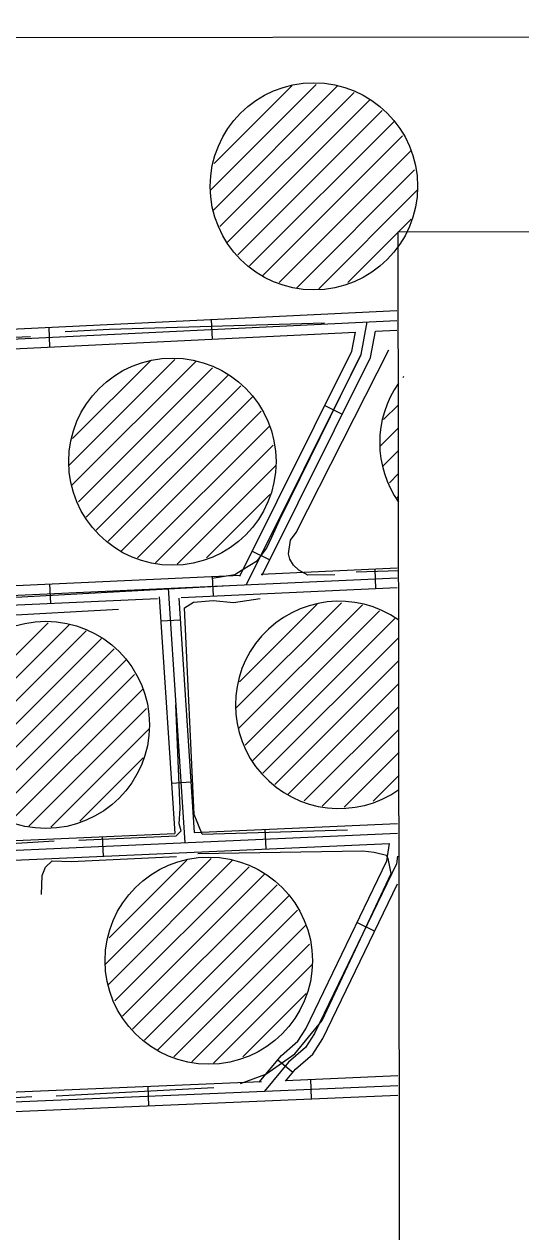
# Model space of a CAD drawing. Extents: x 3313442 to 3351311, y 721974 to 747360.
# Drawn here: x 3334976 to 3335739, y 743725 to 745582 of the extents above; entities that cross this region are included whole.
import ezdxf

# ---------------------------------------------------------------- set-up
doc = ezdxf.new("R2010")
doc.units = 0
for name, color, linetype in [('V-ANNO-SYMB', 7, 'Continuous'), ('V-DOMW-TANK', 7, 'Continuous'), ('V-GRID-FRAM', 7, 'Continuous'), ('V-ROAD-CNTR', 7, 'Continuous'), ('V-TOPO-SHOR', 7, 'Continuous')]:
    doc.layers.add(name, color=color, linetype=linetype)

msp = doc.modelspace()

# ---------------------------------------------------------------- linework, layer by layer
at = {"layer": 'V-ANNO-SYMB'}
msp.add_lwpolyline([(3335550.9, 745262.5), (3348313.1, 745281), (3348317.8, 742049.2), (3335555.6, 742030.7)], close=True, dxfattribs=at)
at = {"layer": 'V-DOMW-TANK'}
for p, q in [((3335262.2, 745326.9), (3335424.9, 745489.5)), ((3335266.9, 745296.2), (3335457.3, 745486.6)), ((3335268, 745368), (3335387.4, 745487.4)), ((3335276.9, 745270.8), (3335483.1, 745477)), ((3335288.5, 745247.1), (3335507.1, 745465.7)), ((3335304.3, 745227.5), (3335526.1, 745449.4)), ((3335297.4, 745432.8), (3335298.9, 745434.3)), ((3335322.4, 745210.3), (3335545, 745432.9)), ((3335343, 745195.5), (3335557.6, 745410.2)), ((3335367.8, 745184.9), (3335570.3, 745387.5)), ((3335395.1, 745176.9), (3335576.1, 745357.9)), ((3335428.8, 745175.2), (3335580.1, 745326.6)), ((3335473.6, 745184.7), (3335571, 745282.1)), ((3335044.8, 744903.6), (3335207.5, 745066.3)), ((3335049.6, 744873), (3335239.9, 745063.3)), ((3335050.6, 744944.8), (3335170, 745064.2)), ((3335059.5, 744847.6), (3335265.7, 745053.8)), ((3335071.2, 744823.9), (3335289.7, 745042.4)), ((3335557.8, 745038.8), (3335559.3, 745040.3)), ((3335080, 745009.5), (3335081.5, 745011.1)), ((3335086.9, 744804.2), (3335308.8, 745026.1)), ((3335105, 744787), (3335327.6, 745009.6)), ((3335528.4, 744974), (3335551.3, 744996.9)), ((3335125.6, 744772.3), (3335340.3, 744986.9)), ((3335150.4, 744761.7), (3335352.9, 744964.2)), ((3335522.6, 744932.9), (3335551.3, 744961.6)), ((3335177.7, 744753.7), (3335358.7, 744934.7)), ((3335527.4, 744902.3), (3335551.4, 744926.3)), ((3335211.4, 744752), (3335362.7, 744903.3)), ((3335537.3, 744876.9), (3335551.4, 744891)), ((3335256.2, 744761.5), (3335353.7, 744858.9)), ((3335549, 744853.2), (3335551.5, 744855.7)), ((3335301, 744529.6), (3335463.6, 744692.3)), ((3335305.7, 744499), (3335496, 744689.3)), ((3335306.8, 744570.8), (3335426.2, 744690.2)), ((3335315.7, 744473.6), (3335521.9, 744679.8)), ((3334850.3, 744498.9), (3335012.9, 744661.5)), ((3334855, 744468.3), (3335045.3, 744658.6)), ((3335327.3, 744449.9), (3335545.9, 744668.4)), ((3334865, 744442.9), (3335071.2, 744649.1)), ((3335343, 744430.2), (3335551.8, 744639)), ((3334876.6, 744419.2), (3335095.2, 744637.7)), ((3334892.3, 744399.5), (3335114.2, 744621.4)), ((3335336.2, 744635.5), (3335337.7, 744637)), ((3334910.5, 744382.3), (3335133.1, 744604.9)), ((3335361.2, 744413), (3335551.8, 744603.7)), ((3334931.1, 744367.6), (3335145.7, 744582.2)), ((3335381.8, 744398.3), (3335551.9, 744568.4)), ((3334955.9, 744357), (3335158.4, 744559.5)), ((3334983.2, 744349), (3335164.2, 744529.9)), ((3335406.6, 744387.7), (3335551.9, 744533.1)), ((3335016.9, 744347.3), (3335168.2, 744498.6)), ((3335433.9, 744379.7), (3335552, 744497.8)), ((3335061.7, 744356.7), (3335159.1, 744454.2)), ((3335467.6, 744378), (3335552.1, 744462.5)), ((3335512.4, 744387.5), (3335552.1, 744427.2)), ((3335100.8, 744136.3), (3335263.4, 744299)), ((3335105.5, 744105.7), (3335295.8, 744296)), ((3335106.5, 744177.4), (3335225.9, 744296.9)), ((3335115.4, 744080.3), (3335321.6, 744286.5)), ((3335127.1, 744056.6), (3335345.6, 744275.1)), ((3335142.8, 744036.9), (3335364.7, 744258.8)), ((3335135.9, 744242.2), (3335137.5, 744243.7)), ((3335160.9, 744019.7), (3335383.5, 744242.3)), ((3335181.6, 744005), (3335396.2, 744219.6)), ((3335206.3, 743994.4), (3335408.8, 744196.9)), ((3335233.7, 743986.4), (3335414.6, 744167.3)), ((3335267.3, 743984.7), (3335418.7, 744136)), ((3335312.1, 743994.1), (3335409.6, 744091.6))]:
    msp.add_line(p, q, dxfattribs=at)
for centre in [(3335421.3, 745332.7), (3335203.9, 744909.4), (3335009.4, 744504.7), (3335259.8, 744142.1)]:
    msp.add_circle(centre, 159.3, dxfattribs=at)
for centre, start, end in [((3335681.7, 744938.7), 144.952, 215.2146), ((3335460, 744535.4), 54.8629, 305.3037)]:
    msp.add_arc(centre, 159.3, start, end, dxfattribs=at)
at = {"layer": 'V-GRID-FRAM'}
msp.add_lwpolyline([(3317558.4, 745536.3), (3349037, 745582.1), (3349071.4, 727396.8), (3317576.9, 727351), (3317558.4, 745536.3)], dxfattribs=at)
at = {"layer": 'V-ROAD-CNTR'}
for p, q in [((3335263.5, 745127.8), (3335265, 745097.8)), ((3335013.8, 745115.6), (3335015.3, 745085.7)), ((3335437.9, 744995.6), (3335464.8, 744982.3)), ((3335326.7, 744771.8), (3335353.5, 744758.4)), ((3335265, 744732.9), (3335266.4, 744702.9)), ((3335514.7, 744744.3), (3335516.1, 744714.4)), ((3335015.3, 744721.5), (3335016.6, 744691.5)), ((3335216.1, 744665.9), (3335186.2, 744664)), ((3335232.5, 744416.5), (3335202.5, 744414.5)), ((3335346, 744343.9), (3335347.3, 744313.9)), ((3335096.2, 744332.8), (3335097.5, 744302.8)), ((3335487.9, 744200.8), (3335514.9, 744187.7)), ((3335365.9, 743989.7), (3335389, 743970.5)), ((3335415.9, 743959.7), (3335417.2, 743929.7)), ((3335166.2, 743949), (3335167.4, 743919.1))]:
    msp.add_line(p, q, dxfattribs=at)
for points in [[(3333778.6, 745056.2), (3335548.7, 745141.7)], [(3332967, 745001.3), (3335548.7, 745126.6)], [(3335317.8, 744720.3), (3335493.8, 745074.3), (3335503.3, 745124.4)], [(3334591, 745064.7), (3335485, 745108.3)], [(3335307.6, 744733.4), (3335479.4, 745079.2), (3335485, 745108.3)], [(3335341.9, 744735.1), (3335508.1, 745069.5), (3335515.8, 745109.8)], [(3335515.8, 745109.8), (3335548.7, 745111.4)], [(3334673.2, 744705.8), (3335308.6, 744734.9)], [(3335340.5, 744736.4), (3335549.3, 744745.9)], [(3333217.8, 744624.2), (3335549.3, 744730.9)], [(3335223.5, 744323.4), (3335197.9, 744714.8)], [(3335217.4, 744700.7), (3335549.3, 744715.9)], [(3334693.8, 744676.7), (3335181.1, 744699)], [(3335183.7, 744701.6), (3335207.6, 744337.7)], [(3335213.9, 744699.5), (3335237.5, 744339.1)], [(3335237.5, 744339.1), (3335549.8, 744353)], [(3333298.7, 744237.5), (3335549.9, 744338)], [(3334694.9, 744314.9), (3335207.6, 744337.7)], [(3334164.5, 744261.2), (3335537.7, 744322.4)], [(3335337.4, 743955.4), (3335371.4, 743996.3), (3335396.7, 744018.3), (3335408.9, 744037.2), (3335533.6, 744295.4), (3335537.7, 744322.4)], [(3335549.9, 744302.8), (3335548.1, 744291), (3335422, 744029.9), (3335408.2, 744008.4), (3335382.2, 743985.8), (3335345.4, 743941.7)], [(3335549.9, 744302.8), (3335549.9, 744302.8)], [(3335549.9, 744302.8), (3335549.9, 744302.8)], [(3335549.9, 744302.9), (3335549.9, 744302.8)], [(3335549.9, 744302.9), (3335549.9, 744302.9)], [(3335549.9, 744302.9), (3335549.9, 744302.9)], [(3335549.9, 744302.9), (3335549.9, 744302.9)], [(3335549.9, 744302.9), (3335549.9, 744302.9)], [(3335549.9, 744302.9), (3335549.9, 744302.9)], [(3335549.9, 744302.9), (3335549.9, 744302.9)], [(3335549.9, 744302.9), (3335549.9, 744302.9)], [(3335549.9, 744302.9), (3335549.9, 744302.9)], [(3335549.9, 744302.9), (3335549.9, 744302.9)], [(3335549.9, 744302.9), (3335549.9, 744302.9)], [(3335549.9, 744302.9), (3335549.9, 744302.9)], [(3335549.9, 744302.9), (3335549.9, 744302.9)], [(3335549.9, 744302.9), (3335549.9, 744302.9)], [(3335549.9, 744302.9), (3335549.9, 744302.9)], [(3335549.9, 744302.9), (3335549.9, 744302.9)], [(3335549.9, 744302.9), (3335549.9, 744302.9)], [(3335549.9, 744302.9), (3335549.9, 744302.9)], [(3335549.9, 744302.9), (3335549.9, 744302.9)], [(3335549.9, 744302.9), (3335549.9, 744302.9)], [(3335549.9, 744302.9), (3335549.9, 744302.9)], [(3335549.9, 744302.9), (3335549.9, 744302.9)], [(3335549.9, 744302.9), (3335549.9, 744302.9)], [(3335549.9, 744302.9), (3335549.9, 744302.9)], [(3335549.9, 744302.9), (3335549.9, 744302.9)], [(3335549.9, 744302.9), (3335549.9, 744302.9)], [(3335549.9, 744302.9), (3335549.9, 744302.9)], [(3335549.9, 744302.9), (3335549.9, 744302.9)], [(3335549.9, 744302.9), (3335549.9, 744302.9)], [(3335549.9, 744302.9), (3335549.9, 744302.9)], [(3335549.9, 744302.9), (3335549.9, 744302.9)], [(3335549.9, 744302.9), (3335549.9, 744302.9)], [(3335549.9, 744302.9), (3335549.9, 744302.9)], [(3335549.9, 744302.9), (3335549.9, 744302.9)], [(3335549.9, 744302.9), (3335549.9, 744302.9)], [(3335549.9, 744302.8), (3335549.9, 744302.8)], [(3335549.9, 744302.8), (3335549.9, 744302.8)], [(3335549.9, 744302.8), (3335549.9, 744302.8)], [(3335549.9, 744302.8), (3335549.9, 744302.8)], [(3335549.9, 744302.8), (3335549.9, 744302.8)], [(3335549.9, 744302.8), (3335549.9, 744302.8)], [(3335549.9, 744302.8), (3335549.9, 744302.8)], [(3335549.9, 744302.8), (3335549.9, 744302.8)], [(3335549.9, 744302.8), (3335549.9, 744302.8)], [(3335549.9, 744302.8), (3335549.9, 744302.8)], [(3335549.9, 744302.8), (3335549.9, 744302.8)], [(3335549.9, 744302.8), (3335549.9, 744302.8)], [(3335549.9, 744302.8), (3335549.9, 744302.8)], [(3335549.9, 744302.8), (3335549.9, 744302.8)], [(3335549.9, 744302.8), (3335549.9, 744302.8)], [(3335549.9, 744302.8), (3335549.9, 744302.8)], [(3335549.9, 744302.8), (3335549.9, 744302.8)], [(3335549.9, 744302.8), (3335549.9, 744302.8)], [(3335549.9, 744302.8), (3335549.9, 744302.8)], [(3335549.9, 744302.8), (3335549.9, 744302.8)], [(3335549.9, 744302.8), (3335549.9, 744302.8)], [(3335549.9, 744302.8), (3335549.9, 744302.8)], [(3335549.9, 744302.8), (3335549.9, 744302.8)], [(3335549.9, 744302.8), (3335549.9, 744302.8)], [(3335549.9, 744302.8), (3335549.9, 744302.8)], [(3335549.9, 744302.8), (3335549.9, 744302.8)], [(3335549.9, 744302.8), (3335549.9, 744302.8)], [(3335549.9, 744302.8), (3335549.9, 744302.8)], [(3335549.9, 744302.8), (3335549.9, 744302.8)], [(3335549.9, 744302.8), (3335549.9, 744302.8)], [(3335549.9, 744302.8), (3335549.9, 744302.8)], [(3335549.9, 744302.8), (3335549.9, 744302.8)], [(3335549.9, 744302.8), (3335549.9, 744302.8)], [(3335549.9, 744302.8), (3335549.9, 744302.8)], [(3335549.9, 744302.8), (3335549.9, 744302.8)], [(3335549.9, 744302.8), (3335549.9, 744302.8)], [(3335549.9, 744302.8), (3335549.9, 744302.8)], [(3335549.9, 744302.8), (3335549.9, 744302.8)], [(3335549.9, 744302.8), (3335549.9, 744302.8)], [(3335549.9, 744302.8), (3335549.9, 744302.8)], [(3335549.9, 744302.8), (3335549.9, 744302.8)], [(3335549.9, 744302.8), (3335549.9, 744302.8)], [(3335549.9, 744302.8), (3335549.9, 744302.8)], [(3335549.9, 744302.8), (3335549.9, 744302.8)], [(3335549.9, 744302.8), (3335549.9, 744302.8)], [(3335549.9, 744302.8), (3335549.9, 744302.8)], [(3335549.9, 744302.8), (3335549.9, 744302.8)], [(3335549.9, 744302.8), (3335549.9, 744302.8)], [(3335549.9, 744302.8), (3335549.9, 744302.8)], [(3335549.9, 744302.8), (3335549.9, 744302.8)], [(3335549.9, 744302.8), (3335549.9, 744302.8)], [(3335549.9, 744302.8), (3335549.9, 744302.8)], [(3335549.9, 744302.8), (3335549.9, 744302.8)], [(3335549.9, 744302.8), (3335549.9, 744302.8)], [(3335549.9, 744302.8), (3335549.9, 744302.8)], [(3335377.5, 743956.7), (3335393, 743975.3), (3335419.6, 743998.5), (3335435.1, 744022.5), (3335550, 744260.3)], [(3334357.8, 743914.6), (3335340.6, 743956.5)], [(3335377.6, 743958), (3335550.4, 743965.4)], [(3334358.5, 743899.6), (3335550.4, 743950.4)], [(3334359.1, 743884.6), (3335550.4, 743935.4)]]:
    msp.add_lwpolyline(points, dxfattribs=at)
at = {"layer": 'V-TOPO-SHOR'}
for p, q in [((3334986.1, 745101.4), (3334623.2, 745087.5)), ((3335551.6, 744741.4), (3335486.3, 744739.5)), ((3334779.5, 744691.3), (3335281.8, 744718.2)), ((3334771.1, 744663.6), (3335121.3, 744682.6)), ((3335249.8, 744336.4), (3335472.8, 744343.5)), ((3334857.6, 743926.2), (3334987.7, 743933.3)), ((3335025.5, 743934.4), (3335267.5, 743946.9))]:
    msp.add_line(p, q, dxfattribs=at)
for points in [[(3335437.5, 745122.4), (3335107.2, 745112.6), (3335039.2, 745108.8)], [(3335264.8, 744730), (3335299.7, 744735.7), (3335311.3, 744742.9), (3335334.4, 744757.2), (3335348.6, 744775.7), (3335356.7, 744793.5), (3335368.9, 744820.3), (3335493.3, 745073.8)], [(3335453.7, 744735.3), (3335412.2, 744735.1), (3335398.1, 744742.3), (3335390, 744750.2), (3335384.3, 744759.4), (3335382.3, 744767.8), (3335385.2, 744788.8), (3335393.9, 744800.6), (3335536.6, 745081.4)], [(3335249.8, 744336.4), (3335237.2, 744367), (3335222.6, 744684.6), (3335236.4, 744693.2), (3335266.7, 744696), (3335297.6, 744692.7), (3335338.5, 744699)], [(3334776, 744557.8), (3334780.4, 744483.6), (3334774, 744447.6), (3334766.9, 744417.6), (3334761.1, 744401.2), (3334746.9, 744382.8), (3334735.9, 744369.5), (3334726.4, 744354), (3334714.5, 744337), (3334711.9, 744325.8), (3334711, 744322), (3334715.3, 744315.1), (3334718.2, 744310.5), (3334741.5, 744309), (3335022.2, 744326.3)], [(3335060, 744327.4), (3335209.7, 744333.9), (3335217.5, 744341.9), (3335214.1, 744352.6), (3335215.6, 744376), (3335209.4, 744535.5)], [(3335308.5, 743953.2), (3335347.4, 743967.8), (3335392.2, 743998.8), (3335433.9, 744050.3), (3335540.1, 744276.4), (3335535.6, 744299.2), (3335532.7, 744303.8), (3335514, 744308.2), (3335496.7, 744310.3), (3335464.9, 744309.8), (3335242.8, 744306.4)], [(3335003, 744243.9), (3335003.9, 744273.3), (3335008.9, 744286), (3335019, 744295.5), (3335048.4, 744294.5), (3335210.2, 744302.2)]]:
    msp.add_lwpolyline(points, dxfattribs=at)

doc.saveas('drawing.dxf')
